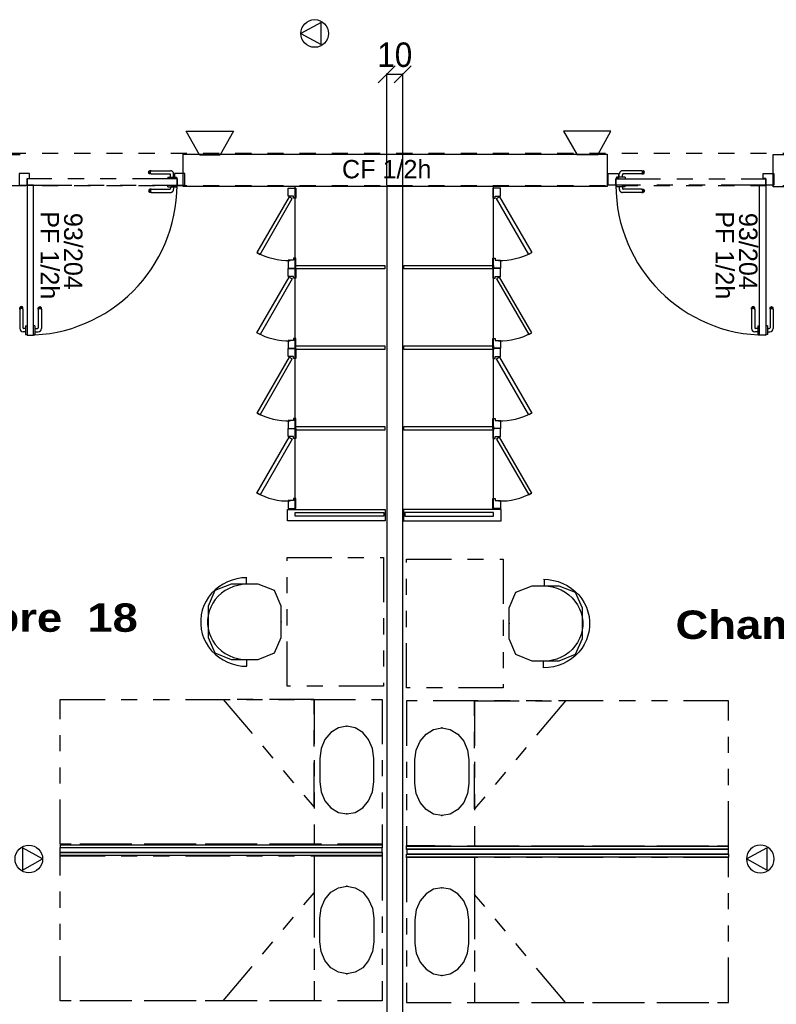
# Model space of a CAD drawing. Header units: millimetres. Extents: x -15 to 127, y -65 to 67.
# Tile 282 of 476: x 22.63 to 27.33, y 23.57 to 29.69. Entities that reach past the tile are written whole.
import ezdxf

# ---------------------------------------------------------------- set-up
doc = ezdxf.new("R2010")
doc.units = ezdxf.units.MM
doc.header["$MEASUREMENT"] = 0
doc.linetypes.add('PC_DASH_1', pattern=[0.638889, 0.277778, -0.083333, 0.055556, -0.083333, 0.055556, -0.083333])
doc.linetypes.add('PC_DASH_2', pattern=[0.125, 0.055556, -0.069444])
doc.layers.add('Cfa', color=1, linetype='Continuous')
doc.layers.add('structure rdc', color=7, linetype='Continuous')
doc.styles.get("Standard").update_dxf_attribs({"font": 'BKANT.TTF'})

# ---------------------------------------------------------------- blocks, each defined once
blk = doc.blocks.new('ION')
for p, q in [((-0.196, 0.157), (0.004, -0.209)), ((0.205, 0.157), (-0.196, 0.157)), ((0.004, -0.209), (0.205, 0.157))]:
    blk.add_line(p, q)
blk.add_circle((0.004, 0.041), 0.25)
blk = doc.blocks.new('INDIC')
for p, q in [((-0.3, 0.15), (0.3, 0.15)), ((-0.132, -0.15), (-0.3, 0.15)), ((0.3, 0.15), (0.127, -0.15)), ((-0.132, -0.15), (0.127, -0.15))]:
    blk.add_line(p, q)
blk = doc.blocks.new('PD_8910')
at = {"layer": 'structure rdc', "color": 0}
for p, q in [((22.6545, -18.4063), (22.6533, -18.4095)), ((22.6533, -18.4117), (22.6533, -18.4095)), ((22.6533, -18.4179), (22.6533, -18.4117)), ((22.6533, -18.4179), (22.6533, -18.5369)), ((22.6567, -18.4036), (22.6545, -18.4063)), ((22.6567, -18.4064), (22.6545, -18.4088)), ((22.6567, -18.4148), (22.6545, -18.4162)), ((22.6598, -18.4019), (22.6567, -18.4036)), ((22.6598, -18.4049), (22.6567, -18.4064)), ((22.6598, -18.4139), (22.6567, -18.4148)), ((22.6632, -18.4013), (22.6598, -18.4019)), ((22.6632, -18.4043), (22.6598, -18.4049)), ((22.6632, -18.4136), (22.6598, -18.4139)), ((22.6666, -18.4019), (22.6632, -18.4013)), ((22.6666, -18.4049), (22.6632, -18.4043)), ((22.6666, -18.4139), (22.6632, -18.4136)), ((22.6696, -18.4036), (22.6666, -18.4019)), ((22.6696, -18.4064), (22.6666, -18.4049)), ((22.6696, -18.4148), (22.6666, -18.4139)), ((22.6719, -18.4063), (22.6696, -18.4036)), ((22.6719, -18.4088), (22.6696, -18.4064)), ((22.6719, -18.4162), (22.6696, -18.4148)), ((22.673, -18.4095), (22.6719, -18.4063)), ((22.673, -18.4117), (22.673, -18.4095)), ((22.673, -18.4179), (22.673, -18.4117)), ((22.673, -18.4179), (22.673, -18.5322)), ((22.6885, -18.52), (22.6885, -18.5216)), ((22.6885, -18.52), (22.6886, -18.52)), ((22.6886, -18.52), (22.6985, -18.52)), ((22.6985, -18.52), (22.6986, -18.52)), ((22.6885, -18.5569), (22.6734, -18.5569)), ((22.6885, -18.5372), (22.6781, -18.5372)), ((22.6885, -18.5216), (22.6885, -18.5263)), ((22.6885, -18.5263), (22.6885, -18.5335)), ((22.6885, -18.5335), (22.6885, -18.5423)), ((22.6885, -18.5423), (22.6885, -18.5517)), ((22.6885, -18.5517), (22.6885, -18.5606)), ((22.6885, -18.5606), (22.6885, -18.5677)), ((22.6885, -18.5677), (22.6885, -18.5724)), ((22.6885, -18.5724), (22.6885, -18.5741)), ((22.6885, -18.5741), (22.6886, -18.5741)), ((22.6886, -18.5741), (22.6985, -18.5741)), ((22.6985, -18.5741), (22.6986, -18.5741))]:
    blk.add_line(p, q, dxfattribs=at)
for centre, radius in [((22.6734, -18.5369), 0.02), ((22.6781, -18.5322), 0.00501)]:
    blk.add_arc(centre, radius, 180, 270, dxfattribs=at)
blk = doc.blocks.new('PD_8911')
at = {"layer": 'structure rdc', "color": 0}
for p, q in [((22.7682, -18.4095), (22.7694, -18.4063)), ((22.7682, -18.4117), (22.7682, -18.4095)), ((22.7682, -18.4179), (22.7682, -18.4117)), ((22.7682, -18.4179), (22.7682, -18.5322)), ((22.7694, -18.4063), (22.7717, -18.4036)), ((22.7694, -18.4088), (22.7717, -18.4064)), ((22.7694, -18.4162), (22.7717, -18.4148)), ((22.7717, -18.4036), (22.7747, -18.4019)), ((22.7717, -18.4064), (22.7747, -18.4049)), ((22.7717, -18.4148), (22.7747, -18.4139)), ((22.7747, -18.4019), (22.7781, -18.4013)), ((22.7747, -18.4049), (22.7781, -18.4043)), ((22.7747, -18.4139), (22.7781, -18.4136)), ((22.7781, -18.4013), (22.7815, -18.4019)), ((22.7781, -18.4043), (22.7815, -18.4049)), ((22.7781, -18.4136), (22.7815, -18.4139)), ((22.7815, -18.4019), (22.7845, -18.4036)), ((22.7815, -18.4049), (22.7845, -18.4064)), ((22.7815, -18.4139), (22.7845, -18.4148)), ((22.7845, -18.4036), (22.7868, -18.4063)), ((22.7845, -18.4064), (22.7868, -18.4088)), ((22.7845, -18.4148), (22.7868, -18.4162)), ((22.7868, -18.4063), (22.788, -18.4095)), ((22.788, -18.4117), (22.788, -18.4095)), ((22.788, -18.4179), (22.788, -18.4117)), ((22.788, -18.4179), (22.788, -18.5369)), ((22.7377, -18.52), (22.7376, -18.52)), ((22.7475, -18.52), (22.7377, -18.52)), ((22.7476, -18.52), (22.7475, -18.52)), ((22.7476, -18.52), (22.7476, -18.5216)), ((22.7377, -18.5741), (22.7376, -18.5741)), ((22.7475, -18.5741), (22.7377, -18.5741)), ((22.7476, -18.5741), (22.7475, -18.5741)), ((22.7476, -18.5216), (22.7476, -18.5263)), ((22.7476, -18.5263), (22.7476, -18.5335)), ((22.7476, -18.5335), (22.7476, -18.5423)), ((22.7476, -18.5372), (22.7632, -18.5372)), ((22.7476, -18.5423), (22.7476, -18.5517)), ((22.7476, -18.5517), (22.7476, -18.5606)), ((22.7476, -18.5569), (22.7679, -18.5569)), ((22.7476, -18.5606), (22.7476, -18.5677)), ((22.7476, -18.5677), (22.7476, -18.5724)), ((22.7476, -18.5724), (22.7476, -18.5741))]:
    blk.add_line(p, q, dxfattribs=at)
for centre, radius in [((22.7632, -18.5322), 0.00501), ((22.7679, -18.5369), 0.02)]:
    blk.add_arc(centre, radius, 270, 0, dxfattribs=at)
blk = doc.blocks.new('PD_8909')
at = {"layer": 'structure rdc'}
for name in ['PD_8910', 'PD_8911']:
    blk.add_blockref(name, (0, 0), dxfattribs=at)
blk = doc.blocks.new('PD_8914')
at = {"layer": 'structure rdc', "color": 0, "linetype": 'PC_DASH_1'}
for p, q in [((23.5719, -17.6473), (23.5719, -17.6472)), ((23.5719, -17.6571), (23.5719, -17.6473)), ((23.5719, -17.6572), (23.5719, -17.6571)), ((23.5719, -17.6572), (23.5735, -17.6572)), ((23.5735, -17.6572), (23.5782, -17.6572)), ((23.5782, -17.6572), (23.5854, -17.6572)), ((23.5854, -17.6572), (23.5943, -17.6572)), ((23.5891, -17.6572), (23.5891, -17.6677)), ((23.5943, -17.6572), (23.6036, -17.6572)), ((23.6036, -17.6572), (23.6125, -17.6572)), ((23.6088, -17.6572), (23.6088, -17.6724)), ((23.6125, -17.6572), (23.6197, -17.6572)), ((23.6197, -17.6572), (23.6244, -17.6572)), ((23.6244, -17.6572), (23.626, -17.6572)), ((23.626, -17.6473), (23.626, -17.6472)), ((23.626, -17.6571), (23.626, -17.6473)), ((23.626, -17.6572), (23.626, -17.6571)), ((23.4538, -17.6791), (23.4532, -17.6826)), ((23.4532, -17.6826), (23.4538, -17.686)), ((23.4555, -17.6761), (23.4538, -17.6791)), ((23.4538, -17.686), (23.4555, -17.689)), ((23.4582, -17.6739), (23.4555, -17.6761)), ((23.4555, -17.689), (23.4582, -17.6912)), ((23.4568, -17.6791), (23.4562, -17.6826)), ((23.4562, -17.6826), (23.4568, -17.686)), ((23.4583, -17.6761), (23.4568, -17.6791)), ((23.4568, -17.686), (23.4583, -17.689)), ((23.4615, -17.6727), (23.4582, -17.6739)), ((23.4582, -17.6912), (23.4615, -17.6924)), ((23.4607, -17.6739), (23.4583, -17.6761)), ((23.4583, -17.689), (23.4607, -17.6912)), ((23.4636, -17.6727), (23.4615, -17.6727)), ((23.4636, -17.6924), (23.4615, -17.6924)), ((23.4698, -17.6727), (23.4636, -17.6727)), ((23.4698, -17.6924), (23.4636, -17.6924)), ((23.4658, -17.6791), (23.4655, -17.6826)), ((23.4655, -17.6826), (23.4658, -17.686)), ((23.4667, -17.6761), (23.4658, -17.6791)), ((23.4658, -17.686), (23.4667, -17.689)), ((23.4681, -17.6739), (23.4667, -17.6761)), ((23.4667, -17.689), (23.4681, -17.6912)), ((23.4698, -17.6727), (23.5841, -17.6727)), ((23.4698, -17.6924), (23.5888, -17.6924))]:
    blk.add_line(p, q, dxfattribs=at)
for centre, radius in [((23.5841, -17.6677), 0.00501), ((23.5888, -17.6724), 0.02)]:
    blk.add_arc(centre, radius, 270, 0, dxfattribs=at)
blk = doc.blocks.new('PD_8915')
at = {"layer": 'structure rdc', "color": 0, "linetype": 'PC_DASH_1'}
for p, q in [((23.4532, -17.5676), (23.4538, -17.5642)), ((23.4538, -17.5711), (23.4532, -17.5676)), ((23.4538, -17.5642), (23.4555, -17.5612)), ((23.4555, -17.5741), (23.4538, -17.5711)), ((23.4555, -17.5612), (23.4582, -17.559)), ((23.4582, -17.5763), (23.4555, -17.5741)), ((23.4562, -17.5676), (23.4568, -17.5642)), ((23.4568, -17.5711), (23.4562, -17.5676)), ((23.4568, -17.5642), (23.4583, -17.5612)), ((23.4583, -17.5741), (23.4568, -17.5711)), ((23.4582, -17.559), (23.4615, -17.5578)), ((23.4615, -17.5775), (23.4582, -17.5763)), ((23.4583, -17.5612), (23.4607, -17.559)), ((23.4607, -17.5763), (23.4583, -17.5741)), ((23.4636, -17.5578), (23.4615, -17.5578)), ((23.4636, -17.5775), (23.4615, -17.5775)), ((23.4698, -17.5578), (23.4636, -17.5578)), ((23.4698, -17.5775), (23.4636, -17.5775)), ((23.4655, -17.5676), (23.4658, -17.5642)), ((23.4658, -17.5711), (23.4655, -17.5676)), ((23.4658, -17.5642), (23.4667, -17.5612)), ((23.4667, -17.5741), (23.4658, -17.5711)), ((23.4667, -17.5612), (23.4681, -17.559)), ((23.4681, -17.5763), (23.4667, -17.5741)), ((23.4698, -17.5578), (23.5888, -17.5578)), ((23.4698, -17.5775), (23.5841, -17.5775)), ((23.5719, -17.5981), (23.5735, -17.5981)), ((23.5719, -17.5981), (23.5719, -17.5982)), ((23.5719, -17.5982), (23.5719, -17.608)), ((23.5735, -17.5981), (23.5782, -17.5981)), ((23.5782, -17.5981), (23.5854, -17.5981)), ((23.5854, -17.5981), (23.5943, -17.5981)), ((23.5891, -17.5981), (23.5891, -17.5825)), ((23.5943, -17.5981), (23.6036, -17.5981)), ((23.6036, -17.5981), (23.6125, -17.5981)), ((23.6088, -17.5981), (23.6088, -17.5778)), ((23.6125, -17.5981), (23.6197, -17.5981)), ((23.6197, -17.5981), (23.6244, -17.5981)), ((23.6244, -17.5981), (23.626, -17.5981)), ((23.626, -17.5981), (23.626, -17.5982)), ((23.626, -17.5982), (23.626, -17.608)), ((23.5719, -17.608), (23.5719, -17.6081)), ((23.626, -17.608), (23.626, -17.6081))]:
    blk.add_line(p, q, dxfattribs=at)
for centre, radius in [((23.5841, -17.5825), 0.00501), ((23.5888, -17.5778), 0.02)]:
    blk.add_arc(centre, radius, 0, 90, dxfattribs=at)
blk = doc.blocks.new('PD_8913')
at = {"layer": 'structure rdc'}
for name in ['PD_8915', 'PD_8914']:
    blk.add_blockref(name, (0, 0), dxfattribs=at)
blk = doc.blocks.new('PD_8912')
at = {"layer": 'structure rdc', "color": 0, "linetype": 'PC_DASH_1'}
blk.add_lwpolyline([(23.63, -17.6472), (23.63, -17.6071), (22.6987, -17.6071), (22.6987, -17.6472), (23.63, -17.6472)], dxfattribs=at)
at = {"layer": 'structure rdc'}
blk.add_blockref('PD_8913', (0, 0), dxfattribs=at)
blk = doc.blocks.new('PD_8917')
at = {"layer": 'structure rdc', "color": 0}
for p, q in [((27.3125, -18.4095), (27.3137, -18.4063)), ((27.3125, -18.4117), (27.3125, -18.4095)), ((27.3125, -18.4179), (27.3125, -18.4117)), ((27.3125, -18.4179), (27.3125, -18.5322)), ((27.3137, -18.4063), (27.3159, -18.4036)), ((27.3137, -18.4088), (27.3159, -18.4064)), ((27.3137, -18.4162), (27.3159, -18.4148)), ((27.3159, -18.4036), (27.3189, -18.4019)), ((27.3159, -18.4064), (27.3189, -18.4049)), ((27.3159, -18.4148), (27.3189, -18.4139)), ((27.3189, -18.4019), (27.3223, -18.4013)), ((27.3189, -18.4049), (27.3223, -18.4043)), ((27.3189, -18.4139), (27.3223, -18.4136)), ((27.3223, -18.4013), (27.3258, -18.4019)), ((27.3223, -18.4043), (27.3258, -18.4049)), ((27.3223, -18.4136), (27.3258, -18.4139)), ((27.3258, -18.4019), (27.3288, -18.4036)), ((27.3258, -18.4049), (27.3288, -18.4064)), ((27.3258, -18.4139), (27.3288, -18.4148)), ((27.3288, -18.4036), (27.331, -18.4063)), ((27.3288, -18.4064), (27.331, -18.4088)), ((27.3288, -18.4148), (27.331, -18.4162)), ((27.331, -18.4063), (27.3322, -18.4095)), ((27.3322, -18.4117), (27.3322, -18.4095)), ((27.3322, -18.4179), (27.3322, -18.4117)), ((27.3322, -18.4179), (27.3322, -18.5369)), ((27.2871, -18.52), (27.287, -18.52)), ((27.2969, -18.52), (27.2871, -18.52)), ((27.297, -18.52), (27.2969, -18.52)), ((27.297, -18.52), (27.297, -18.5216)), ((27.2871, -18.5741), (27.287, -18.5741)), ((27.2969, -18.5741), (27.2871, -18.5741)), ((27.297, -18.5741), (27.2969, -18.5741)), ((27.297, -18.5216), (27.297, -18.5263)), ((27.297, -18.5263), (27.297, -18.5335)), ((27.297, -18.5335), (27.297, -18.5423)), ((27.297, -18.5372), (27.3075, -18.5372)), ((27.297, -18.5423), (27.297, -18.5517)), ((27.297, -18.5517), (27.297, -18.5606)), ((27.297, -18.5569), (27.3122, -18.5569)), ((27.297, -18.5606), (27.297, -18.5677)), ((27.297, -18.5677), (27.297, -18.5724)), ((27.297, -18.5724), (27.297, -18.5741))]:
    blk.add_line(p, q, dxfattribs=at)
for centre, radius in [((27.3075, -18.5322), 0.00501), ((27.3122, -18.5369), 0.02)]:
    blk.add_arc(centre, radius, 270, 0, dxfattribs=at)
blk = doc.blocks.new('PD_8918')
at = {"layer": 'structure rdc', "color": 0}
for p, q in [((27.1987, -18.4063), (27.1976, -18.4095)), ((27.1976, -18.4117), (27.1976, -18.4095)), ((27.1976, -18.4179), (27.1976, -18.4117)), ((27.1976, -18.4179), (27.1976, -18.5369)), ((27.201, -18.4036), (27.1987, -18.4063)), ((27.201, -18.4064), (27.1987, -18.4088)), ((27.201, -18.4148), (27.1987, -18.4162)), ((27.204, -18.4019), (27.201, -18.4036)), ((27.204, -18.4049), (27.201, -18.4064)), ((27.204, -18.4139), (27.201, -18.4148)), ((27.2074, -18.4013), (27.204, -18.4019)), ((27.2074, -18.4043), (27.204, -18.4049)), ((27.2074, -18.4136), (27.204, -18.4139)), ((27.2108, -18.4019), (27.2074, -18.4013)), ((27.2108, -18.4049), (27.2074, -18.4043)), ((27.2108, -18.4139), (27.2074, -18.4136)), ((27.2139, -18.4036), (27.2108, -18.4019)), ((27.2139, -18.4064), (27.2108, -18.4049)), ((27.2139, -18.4148), (27.2108, -18.4139)), ((27.2161, -18.4063), (27.2139, -18.4036)), ((27.2161, -18.4088), (27.2139, -18.4064)), ((27.2161, -18.4162), (27.2139, -18.4148)), ((27.2173, -18.4095), (27.2161, -18.4063)), ((27.2173, -18.4117), (27.2173, -18.4095)), ((27.2173, -18.4179), (27.2173, -18.4117)), ((27.2173, -18.4179), (27.2173, -18.5322)), ((27.2379, -18.52), (27.2379, -18.5216)), ((27.2379, -18.52), (27.238, -18.52)), ((27.238, -18.52), (27.2478, -18.52)), ((27.2478, -18.52), (27.2479, -18.52)), ((27.2379, -18.5569), (27.2176, -18.5569)), ((27.2379, -18.5372), (27.2223, -18.5372)), ((27.2379, -18.5216), (27.2379, -18.5263)), ((27.2379, -18.5263), (27.2379, -18.5335)), ((27.2379, -18.5335), (27.2379, -18.5423)), ((27.2379, -18.5423), (27.2379, -18.5517)), ((27.2379, -18.5517), (27.2379, -18.5606)), ((27.2379, -18.5606), (27.2379, -18.5677)), ((27.2379, -18.5677), (27.2379, -18.5724)), ((27.2379, -18.5724), (27.2379, -18.5741)), ((27.2379, -18.5741), (27.238, -18.5741)), ((27.238, -18.5741), (27.2478, -18.5741)), ((27.2478, -18.5741), (27.2479, -18.5741))]:
    blk.add_line(p, q, dxfattribs=at)
for centre, radius in [((27.2176, -18.5369), 0.02), ((27.2223, -18.5322), 0.00501)]:
    blk.add_arc(centre, radius, 180, 270, dxfattribs=at)
blk = doc.blocks.new('PD_8916')
at = {"layer": 'structure rdc'}
for name in ['PD_8918', 'PD_8917']:
    blk.add_blockref(name, (0, 0), dxfattribs=at)
blk = doc.blocks.new('PD_8921')
at = {"layer": 'structure rdc', "color": 0, "linetype": 'PC_DASH_1'}
for p, q in [((26.3595, -17.6473), (26.3595, -17.6472)), ((26.3595, -17.6571), (26.3595, -17.6473)), ((26.3595, -17.6572), (26.3595, -17.6571)), ((26.3612, -17.6572), (26.3595, -17.6572)), ((26.3659, -17.6572), (26.3612, -17.6572)), ((26.3731, -17.6572), (26.3659, -17.6572)), ((26.3819, -17.6572), (26.3731, -17.6572)), ((26.3767, -17.6572), (26.3767, -17.6724)), ((26.3913, -17.6572), (26.3819, -17.6572)), ((26.4001, -17.6572), (26.3913, -17.6572)), ((26.3964, -17.6572), (26.3964, -17.6677)), ((26.4073, -17.6572), (26.4001, -17.6572)), ((26.412, -17.6572), (26.4073, -17.6572)), ((26.4136, -17.6572), (26.412, -17.6572)), ((26.4136, -17.6473), (26.4136, -17.6472)), ((26.4136, -17.6571), (26.4136, -17.6473)), ((26.4136, -17.6572), (26.4136, -17.6571)), ((26.5157, -17.6924), (26.3967, -17.6924)), ((26.5157, -17.6727), (26.4014, -17.6727)), ((26.5157, -17.6727), (26.5219, -17.6727)), ((26.5157, -17.6924), (26.5219, -17.6924)), ((26.5174, -17.6739), (26.5188, -17.6761)), ((26.5188, -17.689), (26.5174, -17.6912)), ((26.5188, -17.6761), (26.5197, -17.6791)), ((26.5197, -17.686), (26.5188, -17.689)), ((26.5197, -17.6791), (26.52, -17.6826)), ((26.52, -17.6826), (26.5197, -17.686)), ((26.5219, -17.6727), (26.5241, -17.6727)), ((26.5219, -17.6924), (26.5241, -17.6924)), ((26.5241, -17.6727), (26.5273, -17.6739)), ((26.5273, -17.6912), (26.5241, -17.6924)), ((26.5248, -17.6739), (26.5272, -17.6761)), ((26.5272, -17.689), (26.5248, -17.6912)), ((26.5272, -17.6761), (26.5288, -17.6791)), ((26.5288, -17.686), (26.5272, -17.689)), ((26.5273, -17.6739), (26.53, -17.6761)), ((26.53, -17.689), (26.5273, -17.6912)), ((26.5288, -17.6791), (26.5293, -17.6826)), ((26.5293, -17.6826), (26.5288, -17.686)), ((26.53, -17.6761), (26.5317, -17.6791)), ((26.5317, -17.686), (26.53, -17.689)), ((26.5317, -17.6791), (26.5323, -17.6826)), ((26.5323, -17.6826), (26.5317, -17.686))]:
    blk.add_line(p, q, dxfattribs=at)
for centre, radius in [((26.3967, -17.6724), 0.02), ((26.4014, -17.6677), 0.00501)]:
    blk.add_arc(centre, radius, 180, 270, dxfattribs=at)
blk = doc.blocks.new('PD_8922')
at = {"layer": 'structure rdc', "color": 0, "linetype": 'PC_DASH_1'}
for p, q in [((26.3612, -17.5981), (26.3595, -17.5981)), ((26.3595, -17.5981), (26.3595, -17.5982)), ((26.3595, -17.5982), (26.3595, -17.608)), ((26.3659, -17.5981), (26.3612, -17.5981)), ((26.3731, -17.5981), (26.3659, -17.5981)), ((26.3819, -17.5981), (26.3731, -17.5981)), ((26.3767, -17.5981), (26.3767, -17.5778)), ((26.3913, -17.5981), (26.3819, -17.5981)), ((26.4001, -17.5981), (26.3913, -17.5981)), ((26.3964, -17.5981), (26.3964, -17.5825)), ((26.5157, -17.5578), (26.3967, -17.5578)), ((26.4073, -17.5981), (26.4001, -17.5981)), ((26.5157, -17.5775), (26.4014, -17.5775)), ((26.412, -17.5981), (26.4073, -17.5981)), ((26.4136, -17.5981), (26.412, -17.5981)), ((26.4136, -17.5981), (26.4136, -17.5982)), ((26.4136, -17.5982), (26.4136, -17.608)), ((26.5157, -17.5578), (26.5219, -17.5578)), ((26.5157, -17.5775), (26.5219, -17.5775)), ((26.5188, -17.5612), (26.5174, -17.559)), ((26.5174, -17.5763), (26.5188, -17.5741)), ((26.5197, -17.5642), (26.5188, -17.5612)), ((26.5188, -17.5741), (26.5197, -17.5711)), ((26.52, -17.5676), (26.5197, -17.5642)), ((26.5197, -17.5711), (26.52, -17.5676)), ((26.5219, -17.5578), (26.5241, -17.5578)), ((26.5219, -17.5775), (26.5241, -17.5775)), ((26.5273, -17.559), (26.5241, -17.5578)), ((26.5241, -17.5775), (26.5273, -17.5763)), ((26.5272, -17.5612), (26.5248, -17.559)), ((26.5248, -17.5763), (26.5272, -17.5741)), ((26.5288, -17.5642), (26.5272, -17.5612)), ((26.5272, -17.5741), (26.5288, -17.5711)), ((26.53, -17.5612), (26.5273, -17.559)), ((26.5273, -17.5763), (26.53, -17.5741)), ((26.5293, -17.5676), (26.5288, -17.5642)), ((26.5288, -17.5711), (26.5293, -17.5676)), ((26.5317, -17.5642), (26.53, -17.5612)), ((26.53, -17.5741), (26.5317, -17.5711)), ((26.5323, -17.5676), (26.5317, -17.5642)), ((26.5317, -17.5711), (26.5323, -17.5676)), ((26.3595, -17.608), (26.3595, -17.6081)), ((26.4136, -17.608), (26.4136, -17.6081))]:
    blk.add_line(p, q, dxfattribs=at)
for centre, radius in [((26.3967, -17.5778), 0.02), ((26.4014, -17.5825), 0.00501)]:
    blk.add_arc(centre, radius, 90, 180, dxfattribs=at)
blk = doc.blocks.new('PD_8920')
at = {"layer": 'structure rdc'}
for name in ['PD_8922', 'PD_8921']:
    blk.add_blockref(name, (0, 0), dxfattribs=at)
blk = doc.blocks.new('PD_8919')
at = {"layer": 'structure rdc', "color": 0, "linetype": 'PC_DASH_1'}
blk.add_lwpolyline([(26.3556, -17.6472), (26.3556, -17.6071), (27.2868, -17.6071), (27.2868, -17.6472), (26.3556, -17.6472)], dxfattribs=at)
at = {"layer": 'structure rdc'}
blk.add_blockref('PD_8920', (0, 0), dxfattribs=at)
blk = doc.blocks.new('PD_9032')
at = {"layer": 'structure rdc', "color": 0, "linetype": 'PC_DASH_1'}
blk.add_lwpolyline([(25.4423, -22.3545), (25.4423, -22.208), (25.4341, -22.1465), (25.4103, -22.0911), (25.3732, -22.0471), (25.3264, -22.0189), (25.2746, -22.0091), (25.2229, -22.0189), (25.1761, -22.0471), (25.139, -22.0911), (25.1152, -22.1465), (25.107, -22.208), (25.107, -22.3545), (25.1152, -22.4159), (25.139, -22.4713), (25.1761, -22.5153), (25.2229, -22.5436), (25.2746, -22.5533), (25.3264, -22.5436), (25.3732, -22.5153), (25.4103, -22.4713), (25.4341, -22.4159), (25.4423, -22.3545)], dxfattribs=at)
at = {"layer": 'structure rdc', "color": 0}
for p in [(25.2746, -22.0091), (25.2746, -22.5533)]:
    blk.add_point(p, dxfattribs=at)
blk = doc.blocks.new('PD_9033')
at = {"layer": 'structure rdc', "color": 0, "linetype": 'PC_DASH_1'}
blk.add_lwpolyline([(25.4423, -21.2158), (25.4423, -21.3623), (25.4341, -21.4237), (25.4103, -21.4792), (25.3732, -21.5232), (25.3264, -21.5514), (25.2746, -21.5611), (25.2229, -21.5514), (25.1761, -21.5232), (25.139, -21.4792), (25.1152, -21.4237), (25.107, -21.3623), (25.107, -21.2158), (25.1152, -21.1543), (25.139, -21.0989), (25.1761, -21.0549), (25.2229, -21.0267), (25.2746, -21.0169), (25.3264, -21.0267), (25.3732, -21.0549), (25.4103, -21.0989), (25.4341, -21.1543), (25.4423, -21.2158)], dxfattribs=at)
at = {"layer": 'structure rdc', "color": 0}
for p in [(25.2746, -21.0169), (25.2746, -21.5611)]:
    blk.add_point(p, dxfattribs=at)
blk = doc.blocks.new('PD_9035')
at = {"layer": 'structure rdc', "color": 0}
for points in [[(25.6383, -18.6613), (25.5913, -18.6613), (25.5913, -18.723), (25.6062, -18.723), (25.6062, -18.7108), (25.6383, -18.7108), (25.6383, -18.6613)], [(25.8139, -19.0728), (25.6139, -18.7264), (25.6329, -18.7154), (25.8329, -19.0618), (25.8139, -19.0728)], [(25.6383, -19.1578), (25.5913, -19.1578), (25.5913, -19.0961), (25.6062, -19.0961), (25.6062, -19.1083), (25.6383, -19.1083), (25.6383, -19.1578)]]:
    blk.add_lwpolyline(points, dxfattribs=at)
blk.add_arc((25.6383, -18.7108), 0.4, 268.32012, 299.0122, dxfattribs=at)
blk = doc.blocks.new('PD_9036')
at = {"layer": 'structure rdc', "color": 0}
for points in [[(25.6383, -18.1638), (25.5913, -18.1638), (25.5913, -18.2255), (25.6062, -18.2255), (25.6062, -18.2133), (25.6383, -18.2133), (25.6383, -18.1638)], [(25.8329, -18.5642), (25.6329, -18.2178), (25.6139, -18.2288), (25.8139, -18.5752), (25.8329, -18.5642)], [(25.6383, -18.6602), (25.5913, -18.6602), (25.5913, -18.5985), (25.6062, -18.5985), (25.6062, -18.6108), (25.6383, -18.6108), (25.6383, -18.6602)]]:
    blk.add_lwpolyline(points, dxfattribs=at)
blk.add_arc((25.6383, -18.2133), 0.4, 268.32012, 299.0122, dxfattribs=at)
blk = doc.blocks.new('PD_9037')
at = {"layer": 'structure rdc', "color": 0}
for points in [[(25.6383, -19.1588), (25.5913, -19.1588), (25.5913, -19.2205), (25.6062, -19.2205), (25.6062, -19.2082), (25.6383, -19.2082), (25.6383, -19.1588)], [(25.8329, -19.5592), (25.6329, -19.2128), (25.6139, -19.2238), (25.8139, -19.5702), (25.8329, -19.5592)], [(25.6383, -19.6552), (25.5913, -19.6552), (25.5913, -19.5935), (25.6062, -19.5935), (25.6062, -19.6057), (25.6383, -19.6057), (25.6383, -19.6552)]]:
    blk.add_lwpolyline(points, dxfattribs=at)
blk.add_arc((25.6383, -19.2082), 0.4, 268.32012, 299.0122, dxfattribs=at)
blk = doc.blocks.new('PD_9038')
at = {"layer": 'structure rdc', "color": 0}
for points in [[(25.6383, -17.6654), (25.5913, -17.6654), (25.5913, -17.7271), (25.6062, -17.7271), (25.6062, -17.7148), (25.6383, -17.7148), (25.6383, -17.6654)], [(25.8139, -18.0768), (25.6139, -17.7304), (25.6329, -17.7194), (25.8329, -18.0658), (25.8139, -18.0768)], [(25.6383, -18.1618), (25.5913, -18.1618), (25.5913, -18.1001), (25.6062, -18.1001), (25.6062, -18.1123), (25.6383, -18.1123), (25.6383, -18.1618)]]:
    blk.add_lwpolyline(points, dxfattribs=at)
blk.add_arc((25.6383, -17.7148), 0.4, 268.32012, 299.0122, dxfattribs=at)
blk = doc.blocks.new('PD_9069')
at = {"layer": 'structure rdc', "color": 0, "linetype": 'PC_DASH_1'}
blk.add_lwpolyline([(24.5167, -22.3445), (24.5167, -22.198), (24.5249, -22.1365), (24.5487, -22.0811), (24.5858, -22.0371), (24.6325, -22.0089), (24.6843, -21.9991), (24.7361, -22.0089), (24.7829, -22.0371), (24.8199, -22.0811), (24.8438, -22.1365), (24.852, -22.198), (24.852, -22.3445), (24.8438, -22.4059), (24.8199, -22.4613), (24.7829, -22.5053), (24.7361, -22.5336), (24.6843, -22.5433), (24.6325, -22.5336), (24.5858, -22.5053), (24.5487, -22.4613), (24.5249, -22.4059), (24.5167, -22.3445)], dxfattribs=at)
at = {"layer": 'structure rdc', "color": 0}
for p in [(24.6843, -21.9991), (24.6843, -22.5433)]:
    blk.add_point(p, dxfattribs=at)
blk = doc.blocks.new('PD_9070')
at = {"layer": 'structure rdc', "color": 0, "linetype": 'PC_DASH_1'}
blk.add_lwpolyline([(24.5167, -21.2058), (24.5167, -21.3523), (24.5249, -21.4137), (24.5487, -21.4692), (24.5858, -21.5132), (24.6325, -21.5414), (24.6843, -21.5511), (24.7361, -21.5414), (24.7829, -21.5132), (24.8199, -21.4692), (24.8438, -21.4137), (24.852, -21.3523), (24.852, -21.2058), (24.8438, -21.1443), (24.8199, -21.0889), (24.7829, -21.0449), (24.7361, -21.0167), (24.6843, -21.0069), (24.6325, -21.0167), (24.5858, -21.0449), (24.5487, -21.0889), (24.5249, -21.1443), (24.5167, -21.2058)], dxfattribs=at)
at = {"layer": 'structure rdc', "color": 0}
for p in [(24.6843, -21.0069), (24.6843, -21.5511)]:
    blk.add_point(p, dxfattribs=at)
blk = doc.blocks.new('PD_9072')
at = {"layer": 'structure rdc', "color": 0}
for points in [[(24.3207, -18.6613), (24.3677, -18.6613), (24.3677, -18.723), (24.3528, -18.723), (24.3528, -18.7108), (24.3207, -18.7108), (24.3207, -18.6613)], [(24.1451, -19.0728), (24.3451, -18.7264), (24.326, -18.7154), (24.126, -19.0618), (24.1451, -19.0728)], [(24.3207, -19.1578), (24.3677, -19.1578), (24.3677, -19.0961), (24.3528, -19.0961), (24.3528, -19.1083), (24.3207, -19.1083), (24.3207, -19.1578)]]:
    blk.add_lwpolyline(points, dxfattribs=at)
blk.add_arc((24.3207, -18.7108), 0.4, 240.9878, 271.67988, dxfattribs=at)
blk = doc.blocks.new('PD_9073')
at = {"layer": 'structure rdc', "color": 0}
for points in [[(24.3207, -18.1638), (24.3677, -18.1638), (24.3677, -18.2255), (24.3528, -18.2255), (24.3528, -18.2133), (24.3207, -18.2133), (24.3207, -18.1638)], [(24.126, -18.5642), (24.326, -18.2178), (24.3451, -18.2288), (24.1451, -18.5752), (24.126, -18.5642)], [(24.3207, -18.6602), (24.3677, -18.6602), (24.3677, -18.5985), (24.3528, -18.5985), (24.3528, -18.6108), (24.3207, -18.6108), (24.3207, -18.6602)]]:
    blk.add_lwpolyline(points, dxfattribs=at)
blk.add_arc((24.3207, -18.2133), 0.4, 240.9878, 271.67988, dxfattribs=at)
blk = doc.blocks.new('PD_9074')
at = {"layer": 'structure rdc', "color": 0}
for points in [[(24.3207, -19.1588), (24.3677, -19.1588), (24.3677, -19.2205), (24.3528, -19.2205), (24.3528, -19.2082), (24.3207, -19.2082), (24.3207, -19.1588)], [(24.126, -19.5592), (24.326, -19.2128), (24.3451, -19.2238), (24.1451, -19.5702), (24.126, -19.5592)], [(24.3207, -19.6552), (24.3677, -19.6552), (24.3677, -19.5935), (24.3528, -19.5935), (24.3528, -19.6057), (24.3207, -19.6057), (24.3207, -19.6552)]]:
    blk.add_lwpolyline(points, dxfattribs=at)
blk.add_arc((24.3207, -19.2082), 0.4, 240.9878, 271.67988, dxfattribs=at)
blk = doc.blocks.new('PD_9075')
at = {"layer": 'structure rdc', "color": 0}
for points in [[(24.3207, -17.6654), (24.3677, -17.6654), (24.3677, -17.7271), (24.3528, -17.7271), (24.3528, -17.7148), (24.3207, -17.7148), (24.3207, -17.6654)], [(24.1451, -18.0768), (24.3451, -17.7304), (24.326, -17.7194), (24.126, -18.0658), (24.1451, -18.0768)], [(24.3207, -18.1618), (24.3677, -18.1618), (24.3677, -18.1001), (24.3528, -18.1001), (24.3528, -18.1123), (24.3207, -18.1123), (24.3207, -18.1618)]]:
    blk.add_lwpolyline(points, dxfattribs=at)
blk.add_arc((24.3207, -17.7148), 0.4, 240.9878, 271.67988, dxfattribs=at)
blk = doc.blocks.new('PD_9363')
at = {"layer": 'structure rdc', "color": 0}
for p, q in [((24.8791, -17.0117), (24.9849, -16.9058)), ((25.0849, -16.9058), (24.9791, -17.0117)), ((24.932, -16.9587), (25.032, -16.9587))]:
    blk.add_line(p, q, dxfattribs=at)
at = {"layer": 'structure rdc', "color": 0, "insert": (24.982, -16.7614), "char_height": 0.152135, "width": 0.229306, "attachment_point": 2}
blk.add_mtext('{\\fHelvetica|b0|i0|c0|p0;\\W0.92;10}', dxfattribs=at)

msp = doc.modelspace()

# ---------------------------------------------------------------- linework, layer by layer
at = {"layer": 'structure rdc', "color": 0}
for p, q in [((24.9111, 28.6586), (24.9111, 29.3515)), ((25.0111, 28.6586), (25.0111, 29.3515)), ((22.634, 28.8457), (22.4071, 28.8457)), ((24.3432, 26.644), (24.3432, 28.65)), ((25.5739, 26.644), (25.5739, 28.65))]:
    msp.add_line(p, q, dxfattribs=at)
at = {"layer": 'structure rdc', "color": 0, "linetype": 'PC_DASH_2'}
for p, q in [((12.5705, 28.8564), (41.747, 28.8564)), ((12.5705, 28.6564), (41.748, 28.6564))]:
    msp.add_line(p, q, dxfattribs=at)
at = {"layer": 'structure rdc', "color": 0, "linetype": 'PC_DASH_1'}
for p, q in [((24.0388, 26.22), (24.0388, 26.181)), ((25.8883, 26.21), (25.8883, 26.171)), ((24.0431, 25.6713), (24.0431, 25.7124)), ((25.884, 25.6613), (25.884, 25.7024)), ((24.7075, 24.5658), (24.8839, 24.5658)), ((25.2096, 24.5558), (25.0331, 24.5558)), ((24.7075, 24.4945), (24.8839, 24.4945)), ((25.2096, 24.4845), (25.0331, 24.4845))]:
    msp.add_line(p, q, dxfattribs=at)
at = {"layer": 'structure rdc', "color": 0}
for points in [[(23.6475, 28.6495), (23.6475, 28.8495), (26.2809, 28.8495), (26.2809, 28.6495), (23.6475, 28.6495)], [(27.3108, 28.8476), (29.2422, 28.8476), (29.2422, 28.6476), (27.3108, 28.6476), (27.3108, 28.8476)], [(22.6776, 28.6985), (22.6935, 28.6985), (22.6935, 28.7306), (22.6276, 28.7306), (22.6276, 28.6585), (22.6776, 28.6585), (22.6776, 28.6985)], [(23.6575, 28.7306), (23.593, 28.7306), (23.593, 28.6985), (23.6089, 28.6985), (23.6089, 28.6585), (23.6575, 28.6585), (23.6575, 28.7306)], [(26.2862, 28.7306), (26.3506, 28.7306), (26.3506, 28.6985), (26.3347, 28.6985), (26.3347, 28.6585), (26.2862, 28.6585), (26.2862, 28.7306)], [(27.266, 28.6985), (27.2501, 28.6985), (27.2501, 28.7306), (27.3161, 28.7306), (27.3161, 28.6585), (27.266, 28.6585), (27.266, 28.6985)], [(22.6776, 27.7272), (22.7177, 27.7272), (22.7177, 28.6585), (22.6776, 28.6585), (22.6776, 27.7272)], [(24.9111, 22.4013), (25.0111, 22.4013), (25.0111, 28.6536), (24.9111, 28.6536), (24.9111, 22.4013)], [(27.266, 27.7272), (27.2259, 27.7272), (27.2259, 28.6585), (27.266, 28.6585), (27.266, 27.7272)], [(24.3432, 28.138), (24.3432, 28.16), (24.8995, 28.16), (24.8995, 28.138), (24.3432, 28.138)], [(25.0175, 28.138), (25.0175, 28.16), (25.5739, 28.16), (25.5739, 28.138), (25.0175, 28.138)], [(24.3432, 27.638), (24.3432, 27.66), (24.8995, 27.66), (24.8995, 27.638), (24.3432, 27.638)], [(25.0175, 27.638), (25.0175, 27.66), (25.5739, 27.66), (25.5739, 27.638), (25.0175, 27.638)], [(24.3432, 27.138), (24.3432, 27.16), (24.8995, 27.16), (24.8995, 27.138), (24.3432, 27.138)], [(25.0175, 27.138), (25.0175, 27.16), (25.5739, 27.16), (25.5739, 27.138), (25.0175, 27.138)], [(24.9024, 26.574), (24.2956, 26.574), (24.2956, 26.644), (24.9024, 26.644), (24.9024, 26.574)], [(24.8932, 26.6032), (24.3432, 26.6032), (24.3432, 26.6252), (24.8932, 26.6252), (24.8932, 26.6032)], [(25.0147, 26.574), (25.6215, 26.574), (25.6215, 26.644), (25.0147, 26.644), (25.0147, 26.574)], [(25.0239, 26.6032), (25.5739, 26.6032), (25.5739, 26.6252), (25.0239, 26.6252), (25.0239, 26.6032)], [(24.8816, 24.546), (24.8816, 24.516), (22.8827, 24.516), (22.8827, 24.546), (24.8816, 24.546)], [(24.8827, 24.5146), (24.8827, 24.4956), (22.8827, 24.4956), (22.8827, 24.5146), (24.8827, 24.5146)], [(24.8827, 24.5635), (24.8827, 24.5445), (22.8847, 24.5445), (22.8847, 24.5635), (24.8827, 24.5635)], [(27.0324, 24.5535), (27.0324, 24.5345), (25.0344, 24.5345), (25.0344, 24.5535), (27.0324, 24.5535)], [(25.0355, 24.536), (25.0355, 24.506), (27.0344, 24.506), (27.0344, 24.536), (25.0355, 24.536)], [(27.0344, 24.5046), (27.0344, 24.4856), (25.0344, 24.4856), (25.0344, 24.5046), (27.0344, 24.5046)]]:
    msp.add_lwpolyline(points, dxfattribs=at)
at = {"layer": 'structure rdc', "color": 0, "linetype": 'PC_DASH_1'}
for points in [[(24.2921, 25.547), (24.2921, 26.347), (24.8921, 26.347), (24.8921, 25.547), (24.2921, 25.547)], [(25.035, 25.537), (25.035, 26.337), (25.635, 26.337), (25.635, 25.537), (25.035, 25.537)], [(24.0424, 26.221), (24.0114, 26.2194), (23.9807, 26.2146), (23.9508, 26.2066), (23.9219, 26.1956), (23.8945, 26.1817), (23.8688, 26.165), (23.8451, 26.1457), (23.8238, 26.1241), (23.805, 26.1004), (23.789, 26.0749), (23.7759, 26.0478), (23.766, 26.0196), (23.7594, 25.9905), (23.756, 25.9609), (23.756, 25.9312), (23.7594, 25.9016), (23.766, 25.8725), (23.7759, 25.8443), (23.789, 25.8172), (23.805, 25.7917), (23.8238, 25.768), (23.8451, 25.7464), (23.8688, 25.7271), (23.8945, 25.7104), (23.9219, 25.6965), (23.9508, 25.6854), (23.9807, 25.6775), (24.0114, 25.6727), (24.0424, 25.6711)], [(24.0423, 26.1799), (24.014, 26.1783), (23.9861, 26.1736), (23.9589, 26.1658), (23.9329, 26.155), (23.9083, 26.1414), (23.8856, 26.1252), (23.8649, 26.1065), (23.8467, 26.0857), (23.8311, 26.063), (23.8184, 26.0387), (23.8087, 26.0131), (23.8021, 25.9867), (23.7989, 25.9597), (23.7989, 25.9325), (23.8021, 25.9055), (23.8087, 25.879), (23.8184, 25.8534), (23.8311, 25.8291), (23.8467, 25.8064), (23.8649, 25.7856), (23.8856, 25.7669), (23.9083, 25.7507), (23.9329, 25.7371), (23.9589, 25.7263), (23.9861, 25.7185), (24.014, 25.7138), (24.0423, 25.7122)], [(23.8026, 26.0435), (23.8026, 25.8508), (23.8446, 25.7536), (23.946, 25.7133), (24.1122, 25.7133), (24.2136, 25.7536), (24.2556, 25.8508), (24.2556, 26.0435), (24.2136, 26.1408), (24.1122, 26.181), (23.946, 26.181), (23.8446, 26.1408), (23.8026, 26.0435)], [(26.1245, 26.0335), (26.1245, 25.8408), (26.0825, 25.7436), (25.9811, 25.7033), (25.8149, 25.7033), (25.7135, 25.7436), (25.6715, 25.8408), (25.6715, 26.0335), (25.7135, 26.1308), (25.8149, 26.171), (25.9811, 26.171), (26.0825, 26.1308), (26.1245, 26.0335)], [(25.8847, 26.211), (25.9157, 26.2094), (25.9464, 26.2046), (25.9763, 26.1966), (26.0051, 26.1856), (26.0326, 26.1717), (26.0583, 26.155), (26.0819, 26.1357), (26.1033, 26.1141), (26.1221, 26.0904), (26.1381, 26.0649), (26.1511, 26.0378), (26.1611, 26.0096), (26.1677, 25.9805), (26.1711, 25.9509), (26.1711, 25.9212), (26.1677, 25.8916), (26.1611, 25.8625), (26.1511, 25.8343), (26.1381, 25.8072), (26.1221, 25.7817), (26.1033, 25.758), (26.0819, 25.7364), (26.0583, 25.7171), (26.0326, 25.7004), (26.0051, 25.6865), (25.9763, 25.6754), (25.9464, 25.6675), (25.9157, 25.6627), (25.8847, 25.6611)], [(25.8848, 26.1699), (25.9131, 26.1683), (25.941, 26.1636), (25.9682, 26.1558), (25.9942, 26.145), (26.0188, 26.1314), (26.0415, 26.1152), (26.0622, 26.0965), (26.0804, 26.0757), (26.096, 26.053), (26.1087, 26.0287), (26.1184, 26.0031), (26.1249, 25.9767), (26.1282, 25.9497), (26.1282, 25.9225), (26.1249, 25.8955), (26.1184, 25.869), (26.1087, 25.8434), (26.096, 25.8191), (26.0804, 25.7964), (26.0622, 25.7756), (26.0415, 25.7569), (26.0188, 25.7407), (25.9942, 25.7271), (25.9682, 25.7163), (25.941, 25.7085), (25.9131, 25.7038), (25.8848, 25.7022)], [(24.8839, 25.4658), (24.8839, 24.5658), (22.8839, 24.5658), (22.8839, 25.4658), (24.8839, 25.4658)], [(24.4605, 25.4658), (24.4605, 24.5658), (22.8839, 24.5658), (22.8839, 25.4658), (24.4605, 25.4658)], [(24.4605, 24.796), (24.4605, 25.4658), (23.8958, 25.4658), (24.4605, 24.796)], [(25.0331, 25.4558), (25.0331, 24.5558), (27.0331, 24.5558), (27.0331, 25.4558), (25.0331, 25.4558)], [(25.4566, 25.4558), (25.4566, 24.5558), (27.0331, 24.5558), (27.0331, 25.4558), (25.4566, 25.4558)], [(25.4566, 24.786), (25.4566, 25.4558), (26.0213, 25.4558), (25.4566, 24.786)], [(24.8839, 24.4945), (24.8839, 23.5945), (22.8839, 23.5945), (22.8839, 24.4945), (24.8839, 24.4945)], [(24.4605, 24.4945), (24.4605, 23.5945), (22.8839, 23.5945), (22.8839, 24.4945), (24.4605, 24.4945)], [(25.0331, 24.4845), (25.0331, 23.5845), (27.0331, 23.5845), (27.0331, 24.4845), (25.0331, 24.4845)], [(25.4566, 24.4845), (25.4566, 23.5845), (27.0331, 23.5845), (27.0331, 24.4845), (25.4566, 24.4845)], [(24.4605, 24.2643), (24.4605, 23.5945), (23.8958, 23.5945), (24.4605, 24.2643)], [(25.4566, 24.2543), (25.4566, 23.5845), (26.0213, 23.5845), (25.4566, 24.2543)]]:
    msp.add_lwpolyline(points, dxfattribs=at)
at = {"layer": 'structure rdc', "color": 0}
for centre, start, end in [((22.6776, 28.6585), 270, 0), ((27.266, 28.6585), 180, 270)]:
    msp.add_arc(centre, 0.9313, start, end, dxfattribs=at)
for p in [(24.2556, 25.9472), (25.6715, 25.9372), (24.8839, 24.5658), (25.0331, 24.5558), (24.8839, 24.4945), (25.0331, 24.4845)]:
    msp.add_point(p, dxfattribs=at)

# ---------------------------------------------------------------- block references
at = {"layer": 'Cfa', "yscale": 0.342999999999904, "zscale": 0.343}
for p, xscale, rotation in [((24.4494, 29.6011), 0.342999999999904, 270), ((22.7026, 24.4735), 0.342999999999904, 90), ((27.2174, 24.4735), -0.342999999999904, 270)]:
    msp.add_blockref('ION', p, dxfattribs=dict(at, xscale=xscale, rotation=rotation))
at = {"layer": 'Cfa', "yscale": 0.4899999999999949, "zscale": 0.49}
for p, xscale in [((23.8136, 28.919), 0.4900000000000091), ((26.1569, 28.919), -0.4900000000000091)]:
    msp.add_blockref('INDIC', p, dxfattribs=dict(at, xscale=xscale))
at = {"layer": 'structure rdc'}
for name in ['PD_9363', 'PD_8912', 'PD_8919', 'PD_9075', 'PD_9038', 'PD_9073', 'PD_9036', 'PD_8909', 'PD_8916', 'PD_9072', 'PD_9035', 'PD_9074', 'PD_9037', 'PD_9070', 'PD_9033', 'PD_9069', 'PD_9032']:
    msp.add_blockref(name, (-0.0209, 46.3053), dxfattribs=at)

# ---------------------------------------------------------------- texts
at = {"layer": 'structure rdc', "color": 0, "attachment_point": 1}
for s, insert, char_height, width in [('{\\fArial|b0|i0|c0|p34;\\W0.98;CF 1/2h}', (24.6333, 28.8144), 0.114102, 0.564444), ('{\\fArial Black|b0|i0|c0|p34;Chambre  18}', (21.6744, 26.0613), 0.176205, 1.693333), ('{\\fArial Black|b0|i0|c0|p34;Chambre 19}', (26.7049, 26.0172), 0.176205, 1.622778)]:
    msp.add_mtext(s, dxfattribs=dict(at, insert=insert, char_height=char_height, width=width))
at = {"layer": 'structure rdc', "color": 0, "char_height": 0.114102, "attachment_point": 1, "rotation": 270}
for s, insert, width in [('{\\fArial|b0|i0|c0|p34;\\W0.98;PF 1/2h}', (22.8759, 28.4961), 0.564444), ('{\\fArial|b0|i0|c0|p34;\\W0.98;93/204}', (23.0215, 28.4858), 0.493889), ('{\\fArial|b0|i0|c0|p34;\\W0.98;PF 1/2h}', (27.0681, 28.4961), 0.564444), ('{\\fArial|b0|i0|c0|p34;\\W0.98;93/204}', (27.2136, 28.4858), 0.493889)]:
    msp.add_mtext(s, dxfattribs=dict(at, insert=insert, width=width))

doc.saveas('drawing.dxf')
